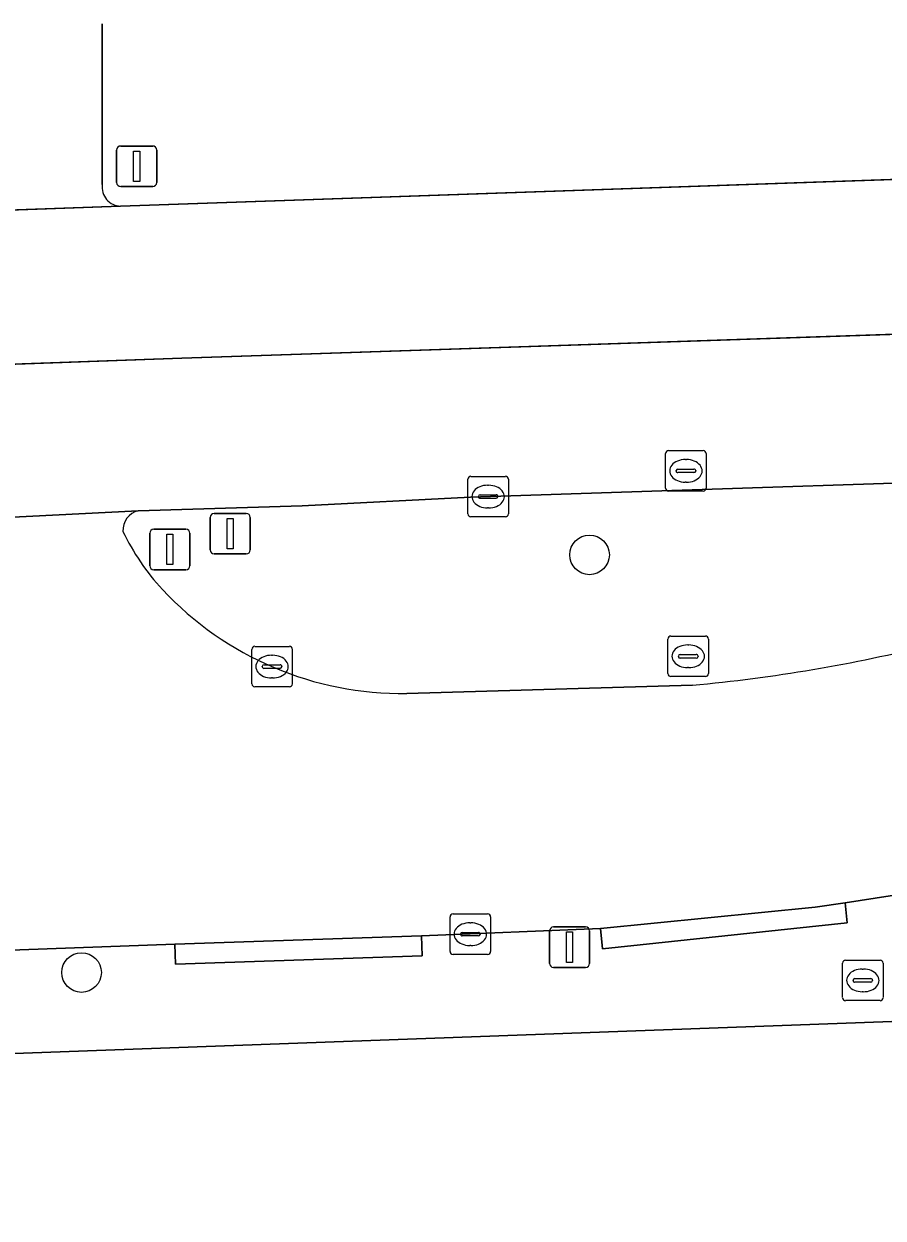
# Model space of a CAD drawing. Extents: x 161084 to 161928, y 385354 to 386522.
# Drawn here: x 161779.1 to 161800.31, y 386474.75 to 386504.23 of the extents above; entities that cross this region are included whole.
import ezdxf

# ---------------------------------------------------------------- set-up
doc = ezdxf.new("R2010")
doc.units = 0
for name, color, linetype in [('IMGEO_Berm_groen', 7, 'Continuous'), ('IMGEO_Boom', 7, 'Continuous'), ('IMGEO_Brandkraan', 7, 'Continuous'), ('IMGEO_Erf', 7, 'Continuous'), ('IMGEO_Kolk', 7, 'Continuous'), ('IMGEO_Lichtmast', 7, 'Continuous'), ('IMGEO_OVBaan_gesloten', 7, 'Continuous'), ('IMGEO_Rijbaan_lokaal_open', 7, 'Continuous'), ('IMGEO_Rijbaan_regionaal_gesloten', 7, 'Continuous'), ('IMGEO_Rioolput', 7, 'Continuous'), ('IMGEO_Verkeersbordpaal', 7, 'Continuous'), ('IMGEO_Verkeersregelinstallatiepaal', 7, 'Continuous'), ('IMGEO_Voetpad_open', 7, 'Continuous')]:
    doc.layers.add(name, color=color, linetype=linetype)

msp = doc.modelspace()

# ---------------------------------------------------------------- linework, layer by layer
at = {"layer": 'IMGEO_Berm_groen'}
for points in [[(161781.033, 386504.226), (161781.033, 386500.258)], [(161781.483, 386499.728), (161818.448, 386501.002), (161865.636, 386502.078)], [(161865.711, 386495.253), (161864.004, 386495.189), (161848.673, 386494.673), (161836.748, 386494.218), (161807.028, 386493.106), (161790.121, 386492.546), (161785.969, 386492.332), (161781.92, 386492.209)], [(161788.55, 386487.699), (161795.598, 386487.903)]]:
    msp.add_lwpolyline(points, dxfattribs=at)
for centre, radius, start, end in [((161781.494, 386500.193), 0.465, 171.9743, 268.692), ((161782.043, 386491.724), 0.501, 104.2292, 182.6107), ((161786.665, 386494.135), 5.671, 205.416, 222.9914), ((161788.432, 386495.791), 8.093, 223.0369, 270.8321), ((161792.032, 386526.83), 39.09, 275.2345, 284.0296)]:
    msp.add_arc(centre, radius, start, end, dxfattribs=at)
at = {"layer": 'IMGEO_Boom'}
for centre in [(161793.06, 386491.12), (161780.522, 386480.812)]:
    msp.add_circle(centre, 0.489, dxfattribs=at)
at = {"layer": 'IMGEO_Brandkraan'}
for p, q in [((161799.305, 386480.192), (161799.305, 386481.044)), ((161799.38, 386481.118), (161800.232, 386481.118)), ((161800.306, 386481.044), (161800.306, 386480.192)), ((161799.564, 386480.612), (161799.564, 386480.624)), ((161799.607, 386480.661), (161800.005, 386480.661)), ((161799.793, 386480.898), (161799.818, 386480.898)), ((161800.048, 386480.624), (161800.048, 386480.612)), ((161800.002, 386480.575), (161799.604, 386480.575)), ((161799.816, 386480.338), (161799.791, 386480.338)), ((161800.232, 386480.118), (161799.38, 386480.118))]:
    msp.add_line(p, q, dxfattribs=at)
for points in [[(161799.305, 386480.192), (161799.305, 386481.044)], [(161799.38, 386481.118), (161800.232, 386481.118)], [(161800.306, 386481.044), (161800.306, 386480.192)], [(161800.232, 386480.118), (161799.38, 386480.118)]]:
    msp.add_lwpolyline(points, dxfattribs=at)
for centre, radius, start, end in [((161799.382, 386481.042), 0.0765, 91.552, 178.448), ((161799.382, 386481.042), 0.0765, 91.552, 178.448), ((161800.23, 386481.042), 0.0765, 1.552, 88.448), ((161800.23, 386481.042), 0.0765, 1.552, 88.448), ((161799.604, 386480.621), 0.0403, 85.8775, 175.7526), ((161800.009, 386480.623), 0.0386, 1.7309, 96.639), ((161799.601, 386480.611), 0.0366, 178.938, 274.7102), ((161800.005, 386480.618), 0.043, 264.8664, 352.4533), ((161799.382, 386480.194), 0.0765, 181.552, 268.448), ((161799.382, 386480.194), 0.0765, 181.552, 268.448), ((161800.23, 386480.194), 0.0765, 271.552, 358.448), ((161800.23, 386480.194), 0.0765, 271.552, 358.448)]:
    msp.add_arc(centre, radius, start, end, dxfattribs=at)
for centre, major_axis, ratio, start_param, end_param in [((161799.792, 386480.618), (-0.387, 0.002), 0.722429, 4.712389, 7.853982), ((161799.817, 386480.618), (-0.39, 0.002), 0.717154, 1.570796, 4.712389)]:
    msp.add_ellipse(centre, major_axis=major_axis, ratio=ratio, start_param=start_param, end_param=end_param, dxfattribs=at)
at = {"layer": 'IMGEO_Erf'}
msp.add_lwpolyline([(161804.692, 386473.702), (161804.584, 386479.754), (161766.898, 386478.379), (161767.138, 386472.369)], dxfattribs=at)
at = {"layer": 'IMGEO_Kolk'}
for p, q in [((161790.132, 386493.059), (161790.984, 386493.059)), ((161790.057, 386492.133), (161790.057, 386492.985)), ((161790.545, 386492.839), (161790.57, 386492.839)), ((161791.058, 386492.985), (161791.058, 386492.133)), ((161790.316, 386492.553), (161790.316, 386492.565)), ((161790.754, 386492.516), (161790.356, 386492.516)), ((161790.359, 386492.602), (161790.757, 386492.602)), ((161790.8, 386492.565), (161790.8, 386492.553)), ((161790.568, 386492.279), (161790.543, 386492.279)), ((161790.984, 386492.059), (161790.132, 386492.059)), ((161784.723, 386487.937), (161784.723, 386488.789)), ((161784.798, 386488.863), (161785.65, 386488.863)), ((161785.211, 386488.643), (161785.236, 386488.643)), ((161785.724, 386488.789), (161785.724, 386487.937)), ((161784.982, 386488.357), (161784.982, 386488.369)), ((161785.42, 386488.32), (161785.022, 386488.32)), ((161785.025, 386488.406), (161785.423, 386488.406)), ((161785.466, 386488.369), (161785.466, 386488.357)), ((161785.234, 386488.083), (161785.209, 386488.083)), ((161785.65, 386487.863), (161784.798, 386487.863)), ((161789.617, 386481.333), (161789.617, 386482.185)), ((161789.692, 386482.259), (161790.544, 386482.259)), ((161790.618, 386482.185), (161790.618, 386481.333)), ((161789.919, 386481.802), (161790.317, 386481.802)), ((161790.105, 386482.039), (161790.13, 386482.039)), ((161789.876, 386481.753), (161789.876, 386481.765)), ((161790.314, 386481.716), (161789.916, 386481.716)), ((161790.36, 386481.765), (161790.36, 386481.753)), ((161790.544, 386481.259), (161789.692, 386481.259)), ((161790.128, 386481.479), (161790.103, 386481.479))]:
    msp.add_line(p, q, dxfattribs=at)
for points in [[(161790.132, 386493.059), (161790.984, 386493.059)], [(161790.057, 386492.133), (161790.057, 386492.985)], [(161791.058, 386492.985), (161791.058, 386492.133)], [(161790.984, 386492.059), (161790.132, 386492.059)], [(161784.723, 386487.937), (161784.723, 386488.789)], [(161784.798, 386488.863), (161785.65, 386488.863)], [(161785.724, 386488.789), (161785.724, 386487.937)], [(161785.65, 386487.863), (161784.798, 386487.863)], [(161789.617, 386481.333), (161789.617, 386482.185)], [(161789.692, 386482.259), (161790.544, 386482.259)], [(161790.618, 386482.185), (161790.618, 386481.333)], [(161790.544, 386481.259), (161789.692, 386481.259)]]:
    msp.add_lwpolyline(points, dxfattribs=at)
for centre, radius, start, end in [((161790.134, 386492.983), 0.0765, 91.552, 178.448), ((161790.134, 386492.983), 0.0765, 91.552, 178.448), ((161790.982, 386492.983), 0.0765, 1.552, 88.448), ((161790.982, 386492.983), 0.0765, 1.552, 88.448), ((161790.356, 386492.562), 0.0403, 85.8775, 175.7526), ((161790.353, 386492.552), 0.0366, 178.938, 274.7102), ((161790.757, 386492.559), 0.043, 264.8664, 352.4533), ((161790.761, 386492.564), 0.0386, 1.7309, 96.639), ((161790.134, 386492.135), 0.0765, 181.552, 268.448), ((161790.134, 386492.135), 0.0765, 181.552, 268.448), ((161790.982, 386492.135), 0.0765, 271.552, 358.448), ((161790.982, 386492.135), 0.0765, 271.552, 358.448), ((161784.8, 386488.787), 0.0765, 91.552, 178.448), ((161784.8, 386488.787), 0.0765, 91.552, 178.448), ((161785.648, 386488.787), 0.0765, 1.552, 88.448), ((161785.648, 386488.787), 0.0765, 1.552, 88.448), ((161785.022, 386488.366), 0.0403, 85.8775, 175.7526), ((161785.019, 386488.356), 0.0366, 178.938, 274.7102), ((161785.423, 386488.363), 0.043, 264.8664, 352.4533), ((161785.427, 386488.368), 0.0386, 1.7309, 96.639), ((161784.8, 386487.939), 0.0765, 181.552, 268.448), ((161784.8, 386487.939), 0.0765, 181.552, 268.448), ((161785.648, 386487.939), 0.0765, 271.552, 358.448), ((161785.648, 386487.939), 0.0765, 271.552, 358.448), ((161789.694, 386482.183), 0.0765, 91.552, 178.448), ((161789.694, 386482.183), 0.0765, 91.552, 178.448), ((161790.542, 386482.183), 0.0765, 1.552, 88.448), ((161790.542, 386482.183), 0.0765, 1.552, 88.448), ((161789.916, 386481.762), 0.0403, 85.8775, 175.7526), ((161790.321, 386481.764), 0.0386, 1.7309, 96.639), ((161789.913, 386481.752), 0.0366, 178.938, 274.7102), ((161790.317, 386481.759), 0.043, 264.8664, 352.4533), ((161789.694, 386481.335), 0.0765, 181.552, 268.448), ((161789.694, 386481.335), 0.0765, 181.552, 268.448), ((161790.542, 386481.335), 0.0765, 271.552, 358.448), ((161790.542, 386481.335), 0.0765, 271.552, 358.448)]:
    msp.add_arc(centre, radius, start, end, dxfattribs=at)
for centre, major_axis, ratio, start_param, end_param in [((161790.544, 386492.559), (-0.387, 0.002), 0.722429, 4.712389, 7.853982), ((161790.569, 386492.559), (-0.39, 0.002), 0.717154, 1.570796, 4.712389), ((161785.21, 386488.363), (-0.387, 0.002), 0.722429, 4.712389, 7.853982), ((161785.235, 386488.363), (-0.39, 0.002), 0.717154, 1.570796, 4.712389), ((161790.104, 386481.759), (-0.387, 0.002), 0.722429, 4.712389, 7.853982), ((161790.129, 386481.759), (-0.39, 0.002), 0.717154, 1.570796, 4.712389)]:
    msp.add_ellipse(centre, major_axis=major_axis, ratio=ratio, start_param=start_param, end_param=end_param, dxfattribs=at)
at = {"layer": 'IMGEO_Lichtmast'}
for p, q in [((161792.072, 386481.038), (161792.072, 386481.838)), ((161792.072, 386481.838), (161792.072, 386481.038)), ((161792.172, 386481.938), (161792.962, 386481.938)), ((161792.962, 386481.938), (161792.172, 386481.938)), ((161793.062, 386481.838), (161793.062, 386481.038)), ((161793.062, 386481.038), (161793.062, 386481.838)), ((161792.962, 386480.938), (161792.172, 386480.938)), ((161792.172, 386480.938), (161792.962, 386480.938))]:
    msp.add_line(p, q, dxfattribs=at)
msp.add_lwpolyline([(161792.492, 386481.813), (161792.642, 386481.813), (161792.642, 386481.063), (161792.492, 386481.063), (161792.492, 386481.813)], dxfattribs=at)
for centre, start, end in [((161792.172, 386481.838), 90, 180), ((161792.172, 386481.838), 90, 180), ((161792.962, 386481.838), 0, 90), ((161792.962, 386481.838), 360, 90), ((161792.172, 386481.038), 180, 270), ((161792.172, 386481.038), 180, 270), ((161792.962, 386481.038), 270, 0), ((161792.962, 386481.038), 270, 0)]:
    msp.add_arc(centre, 0.1, start, end, dxfattribs=at)
at = {"layer": 'IMGEO_OVBaan_gesloten'}
msp.add_lwpolyline([(161869.118, 386498.87), (161869.088, 386502.145), (161865.636, 386502.078), (161818.448, 386501.002), (161781.483, 386499.728), (161769.346, 386499.291), (161716.318, 386497.389), (161635.871, 386494.504), (161614.476, 386493.735), (161610.593, 386493.594), (161514.156, 386490.147), (161514.225, 386486.399), (161540.956, 386487.327), (161632.308, 386490.629), (161783, 386495.974)], close=True, dxfattribs=at)
msp.add_lwpolyline([(161610.999, 386486.108), (161636.001, 386487.041), (161654.406, 386487.653), (161658.174, 386487.796), (161659.129, 386487.846), (161671.804, 386488.32), (161716.598, 386489.994), (161750.585, 386491.191), (161776.476, 386491.905), (161776.542, 386491.935), (161781.92, 386492.209), (161785.969, 386492.332), (161790.121, 386492.546), (161807.028, 386493.106), (161836.748, 386494.218), (161848.673, 386494.673), (161864.004, 386495.189), (161865.711, 386495.253), (161869.149, 386495.379), (161869.118, 386498.87), (161783, 386495.974), (161632.308, 386490.629), (161540.956, 386487.327)], dxfattribs=at)
at = {"layer": 'IMGEO_Rijbaan_lokaal_open'}
for points in [[(161781.92, 386492.209), (161776.542, 386491.935), (161776.476, 386491.905)], [(161793.328, 386481.898), (161798.632, 386482.425), (161799.368, 386482.536), (161801.589, 386482.877), (161804.436, 386483.421), (161804.948, 386483.546), (161804.069, 386487.634), (161803.81, 386487.915), (161803.538, 386488.937)], [(161795.598, 386487.903), (161788.55, 386487.699)], [(161709.799, 386478.886), (161713.452, 386478.971), (161714.454, 386479.01), (161719.734, 386479.221), (161720.659, 386479.244), (161724.218, 386479.402), (161728.029, 386479.543), (161730.077, 386479.627), (161736.096, 386479.861), (161740.072, 386479.982), (161743.869, 386480.104), (161744.312, 386480.128), (161748.101, 386480.279), (161751.075, 386480.407), (161757.134, 386480.616), (161771.818, 386481.141), (161777.861, 386481.329), (161782.826, 386481.515), (161788.909, 386481.721), (161793.328, 386481.898)]]:
    msp.add_lwpolyline(points, dxfattribs=at)
for centre, radius, start, end in [((161782.043, 386491.724), 0.501, 104.2292, 182.6107), ((161786.665, 386494.135), 5.671, 205.416, 222.9914), ((161788.432, 386495.791), 8.093, 223.0369, 270.8321), ((161792.032, 386526.83), 39.09, 275.2345, 284.0296)]:
    msp.add_arc(centre, radius, start, end, dxfattribs=at)
at = {"layer": 'IMGEO_Rijbaan_regionaal_gesloten'}
for points in [[(161781.033, 386500.258), (161781.033, 386504.226)], [(161769.346, 386499.291), (161781.483, 386499.728)]]:
    msp.add_lwpolyline(points, dxfattribs=at)
msp.add_arc((161781.494, 386500.193), 0.465, 171.9743, 268.692, dxfattribs=at)
at = {"layer": 'IMGEO_Rioolput'}
for p, q in [((161794.938, 386492.768), (161794.938, 386493.62)), ((161795.013, 386493.694), (161795.865, 386493.694)), ((161795.939, 386493.62), (161795.939, 386492.768)), ((161795.426, 386493.474), (161795.451, 386493.474)), ((161795.197, 386493.188), (161795.197, 386493.2)), ((161795.635, 386493.151), (161795.237, 386493.151)), ((161795.24, 386493.237), (161795.638, 386493.237)), ((161795.681, 386493.2), (161795.681, 386493.188)), ((161795.449, 386492.914), (161795.424, 386492.914)), ((161795.865, 386492.694), (161795.013, 386492.694)), ((161794.995, 386488.191), (161794.995, 386489.043)), ((161795.07, 386489.117), (161795.922, 386489.117)), ((161795.483, 386488.897), (161795.508, 386488.897)), ((161795.996, 386489.043), (161795.996, 386488.191)), ((161795.254, 386488.611), (161795.254, 386488.623)), ((161795.297, 386488.66), (161795.695, 386488.66)), ((161795.738, 386488.623), (161795.738, 386488.611)), ((161795.692, 386488.574), (161795.294, 386488.574)), ((161795.506, 386488.337), (161795.481, 386488.337)), ((161795.922, 386488.117), (161795.07, 386488.117))]:
    msp.add_line(p, q, dxfattribs=at)
for points in [[(161794.938, 386492.768), (161794.938, 386493.62)], [(161795.013, 386493.694), (161795.865, 386493.694)], [(161795.939, 386493.62), (161795.939, 386492.768)], [(161795.865, 386492.694), (161795.013, 386492.694)], [(161794.995, 386488.191), (161794.995, 386489.043)], [(161795.07, 386489.117), (161795.922, 386489.117)], [(161795.996, 386489.043), (161795.996, 386488.191)], [(161795.922, 386488.117), (161795.07, 386488.117)]]:
    msp.add_lwpolyline(points, dxfattribs=at)
for centre, radius, start, end in [((161795.015, 386493.618), 0.0765, 91.552, 178.448), ((161795.015, 386493.618), 0.0765, 91.552, 178.448), ((161795.863, 386493.618), 0.0765, 1.552, 88.448), ((161795.863, 386493.618), 0.0765, 1.552, 88.448), ((161795.237, 386493.197), 0.0403, 85.8775, 175.7526), ((161795.234, 386493.187), 0.0366, 178.938, 274.7102), ((161795.638, 386493.194), 0.043, 264.8664, 352.4533), ((161795.642, 386493.199), 0.0386, 1.7309, 96.639), ((161795.015, 386492.77), 0.0765, 181.552, 268.448), ((161795.015, 386492.77), 0.0765, 181.552, 268.448), ((161795.863, 386492.77), 0.0765, 271.552, 358.448), ((161795.863, 386492.77), 0.0765, 271.552, 358.448), ((161795.072, 386489.041), 0.0765, 91.552, 178.448), ((161795.072, 386489.041), 0.0765, 91.552, 178.448), ((161795.92, 386489.041), 0.0765, 1.552, 88.448), ((161795.92, 386489.041), 0.0765, 1.552, 88.448), ((161795.294, 386488.62), 0.0403, 85.8775, 175.7526), ((161795.291, 386488.61), 0.0366, 178.938, 274.7102), ((161795.695, 386488.617), 0.043, 264.8664, 352.4533), ((161795.699, 386488.622), 0.0386, 1.7309, 96.639), ((161795.072, 386488.193), 0.0765, 181.552, 268.448), ((161795.072, 386488.193), 0.0765, 181.552, 268.448), ((161795.92, 386488.193), 0.0765, 271.552, 358.448), ((161795.92, 386488.193), 0.0765, 271.552, 358.448)]:
    msp.add_arc(centre, radius, start, end, dxfattribs=at)
for centre, major_axis, ratio, start_param, end_param in [((161795.425, 386493.194), (-0.387, 0.002), 0.722429, 4.712389, 7.853982), ((161795.45, 386493.194), (-0.39, 0.002), 0.717154, 1.570796, 4.712389), ((161795.482, 386488.617), (-0.387, 0.002), 0.722429, 4.712389, 7.853982), ((161795.507, 386488.617), (-0.39, 0.002), 0.717154, 1.570796, 4.712389)]:
    msp.add_ellipse(centre, major_axis=major_axis, ratio=ratio, start_param=start_param, end_param=end_param, dxfattribs=at)
at = {"layer": 'IMGEO_Verkeersbordpaal'}
for p, q in [((161783.796, 386492.143), (161784.586, 386492.143)), ((161784.586, 386492.143), (161783.796, 386492.143)), ((161783.696, 386491.243), (161783.696, 386492.043)), ((161783.696, 386492.043), (161783.696, 386491.243)), ((161784.686, 386492.043), (161784.686, 386491.243)), ((161784.686, 386491.243), (161784.686, 386492.043)), ((161784.586, 386491.143), (161783.796, 386491.143)), ((161783.796, 386491.143), (161784.586, 386491.143))]:
    msp.add_line(p, q, dxfattribs=at)
msp.add_lwpolyline([(161784.116, 386492.018), (161784.266, 386492.018), (161784.266, 386491.268), (161784.116, 386491.268), (161784.116, 386492.018)], dxfattribs=at)
for centre, start, end in [((161783.796, 386492.043), 90, 180), ((161783.796, 386492.043), 90, 180), ((161784.586, 386492.043), 0, 90), ((161784.586, 386492.043), 360, 90), ((161783.796, 386491.243), 180, 270), ((161783.796, 386491.243), 180, 270), ((161784.586, 386491.243), 270, 0), ((161784.586, 386491.243), 270, 0)]:
    msp.add_arc(centre, 0.1, start, end, dxfattribs=at)
at = {"layer": 'IMGEO_Verkeersregelinstallatiepaal'}
for p, q in [((161781.387, 386500.312), (161781.387, 386501.112)), ((161781.387, 386501.112), (161781.387, 386500.312)), ((161781.487, 386501.212), (161782.277, 386501.212)), ((161782.277, 386501.212), (161781.487, 386501.212)), ((161782.377, 386501.112), (161782.377, 386500.312)), ((161782.377, 386500.312), (161782.377, 386501.112)), ((161782.277, 386500.212), (161781.487, 386500.212)), ((161781.487, 386500.212), (161782.277, 386500.212)), ((161782.206, 386490.854), (161782.206, 386491.654)), ((161782.206, 386491.654), (161782.206, 386490.854)), ((161782.306, 386491.754), (161783.096, 386491.754)), ((161783.096, 386491.754), (161782.306, 386491.754)), ((161783.196, 386491.654), (161783.196, 386490.854)), ((161783.196, 386490.854), (161783.196, 386491.654)), ((161783.096, 386490.754), (161782.306, 386490.754)), ((161782.306, 386490.754), (161783.096, 386490.754))]:
    msp.add_line(p, q, dxfattribs=at)
for points in [[(161781.807, 386501.087), (161781.957, 386501.087), (161781.957, 386500.337), (161781.807, 386500.337), (161781.807, 386501.087)], [(161782.626, 386491.629), (161782.776, 386491.629), (161782.776, 386490.879), (161782.626, 386490.879), (161782.626, 386491.629)]]:
    msp.add_lwpolyline(points, dxfattribs=at)
for centre, start, end in [((161781.487, 386501.112), 90, 180), ((161781.487, 386501.112), 90, 180), ((161782.277, 386501.112), 0, 90), ((161782.277, 386501.112), 360, 90), ((161781.487, 386500.312), 180, 270), ((161781.487, 386500.312), 180, 270), ((161782.277, 386500.312), 270, 0), ((161782.277, 386500.312), 270, 0), ((161782.306, 386491.654), 90, 180), ((161782.306, 386491.654), 90, 180), ((161783.096, 386491.654), 0, 90), ((161783.096, 386491.654), 360, 90), ((161782.306, 386490.854), 180, 270), ((161782.306, 386490.854), 180, 270), ((161783.096, 386490.854), 270, 0), ((161783.096, 386490.854), 270, 0)]:
    msp.add_arc(centre, 0.1, start, end, dxfattribs=at)
at = {"layer": 'IMGEO_Voetpad_open'}
for points in [[(161807.39, 386484.084), (161806.61, 386484.017), (161804.948, 386483.546), (161804.436, 386483.421), (161801.589, 386482.877), (161799.368, 386482.536), (161799.42, 386482.039), (161793.38, 386481.401), (161793.328, 386481.898), (161788.909, 386481.721), (161788.925, 386481.222), (161782.842, 386481.016), (161782.826, 386481.515), (161777.861, 386481.329)], [(161689.649, 386475.654), (161751.565, 386477.855), (161757.852, 386478.078), (161762.969, 386478.26), (161766.898, 386478.379), (161804.584, 386479.754), (161806.044, 386479.771), (161808.389, 386479.864), (161808.215, 386482.848)]]:
    msp.add_lwpolyline(points, dxfattribs=at)
for points in [[(161799.368, 386482.536), (161798.632, 386482.425), (161793.328, 386481.898), (161793.38, 386481.401), (161799.42, 386482.039)], [(161788.909, 386481.721), (161782.826, 386481.515), (161782.842, 386481.016), (161788.925, 386481.222)]]:
    msp.add_lwpolyline(points, close=True, dxfattribs=at)

doc.saveas('drawing.dxf')
